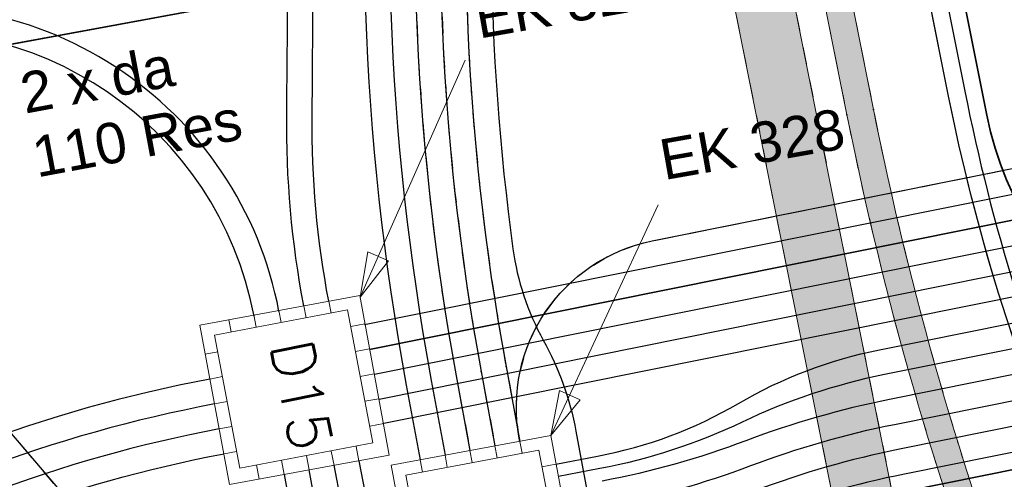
# Model space of a CAD drawing. Header units: metres. Extents: x -502 to 161, y -108 to 174.
# Tile 624 of 776: x -68.4 to -62.58, y 21.49 to 24.21. Entities that reach past the tile are written whole.
import ezdxf

# ---------------------------------------------------------------- set-up
doc = ezdxf.new("R2010")
doc.units = ezdxf.units.M
doc.header["$LTSCALE"] = 0.1
for name, pattern in [('2-1', [0.16999999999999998, 0.06, -0.025, 0.06, -0.025]), ('237', [93, 75, -18]), ('3', [0.27, 0.09999999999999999, -0.035, 0.09999999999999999, -0.035]), ('85', [0.13750500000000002, 0.100005, -0.0125, 0.0125, -0.0125])]:
    doc.linetypes.add(name, pattern=pattern)
for name, color, linetype in [('BRI31-005.06-5f07-Koordinierung Lageplan 4. BA ZOB Fernbusbahnh', 7, 'Continuous'), ('BRI31-005.07-5f08-Koordinierung Lageplan 4. BA Radstation - Seeterrasse 2023-05-31', 7, 'Continuous'), ('BRI32-005.02-5f05-Koordinierung Schemaplan 4 BA ZOB Teilbereich', 7, 'Continuous'), ('BRI32-005.03-5f06-Koordinierung Schemaplan 4 BA ZOB Teilbereich 2 Ost - Bahnhofsallee 2023-01-21', 7, 'Continuous')]:
    doc.layers.add(name, color=color, linetype=linetype)
doc.styles.add('Arial', font='arial.ttf')
doc.styles.add('Txt', font='txt_____.ttf')

# ---------------------------------------------------------------- blocks, each defined once
blk = doc.blocks.new('ALG_00093')
at = {"color": 1, "linetype": 'Continuous', "lineweight": 9, "true_color": 0xff0000, "transparency": 33554687, "flags": 128}
blk.add_lwpolyline([(0, 0), (0.3773, 0.09625), (0.3773, -0.09625), (0, 0)], dxfattribs=at)

msp = doc.modelspace()

# ---------------------------------------------------------------- hatches: boundary and pattern name
at = {"layer": 'BRI31-005.07-5f08-Koordinierung Lageplan 4. BA Radstation - Seeterrasse 2023-05-31', "linetype": 'Continuous', "lineweight": 0, "true_color": 0x00ffff, "transparency": 33554687}
h = msp.add_hatch(color=4, dxfattribs=at)
edge = h.paths.add_edge_path()
edge.add_line((-59.29052295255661, 6.114781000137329), (-59.44684895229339, 6.080567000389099))
edge.add_line((-59.44684895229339, 6.080567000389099), (-61.68285595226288, 17.28405000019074))
edge.add_line((-61.68285595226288, 17.28405000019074), (-61.68285595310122, 17.28405000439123))
edge.add_arc((-81.29601471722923, 13.36962779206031), 19.99996744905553, 11.28687055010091, 20.74076373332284)
edge.add_line((-62.59219895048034, 20.45242199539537), (-62.59219895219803, 20.45242199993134))
edge.add_line((-62.59219895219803, 20.45242199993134), (-62.59219895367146, 20.45242200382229))
edge.add_arc((-43.7387376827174, 27.59187822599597), 20.15998107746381, 191.2868616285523, 200.7407477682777, ccw=False)
edge.add_line((-63.50881595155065, 23.64614099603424), (-63.50881595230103, 23.64614099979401))
edge.add_line((-63.50881595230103, 23.64614099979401), (-65.93043795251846, 35.77964499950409))
edge.add_line((-65.93043795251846, 35.77964499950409), (-65.77353295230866, 35.81096099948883))
edge.add_line((-65.77353295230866, 35.81096099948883), (-63.35191095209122, 23.67745699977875))
edge.add_arc((-43.73872649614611, 27.59188434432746), 19.99999364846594, 191.2868705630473, 200.7407541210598)
edge.add_line((-62.44256795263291, 20.50908400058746), (-62.44256795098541, 20.50908399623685))
edge.add_arc((-81.29604088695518, 13.36962319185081), 20.15999360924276, 11.286870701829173, 20.740748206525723, ccw=False)
edge.add_line((-61.52595095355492, 17.31536600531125), (-61.5259509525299, 17.31536600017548))
edge.add_line((-61.5259509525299, 17.31536600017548), (-59.29052295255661, 6.114781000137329))
h = msp.add_hatch(color=4, dxfattribs=at)
edge = h.paths.add_edge_path()
edge.add_line((-59.29052295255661, 6.114781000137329), (-59.44684895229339, 6.080567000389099))
edge.add_line((-59.44684895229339, 6.080567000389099), (-61.68285595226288, 17.28405000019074))
edge.add_line((-61.68285595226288, 17.28405000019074), (-61.68285595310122, 17.28405000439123))
edge.add_arc((-81.29601471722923, 13.36962779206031), 19.99996744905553, 11.28687055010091, 20.74076373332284)
edge.add_line((-62.59219895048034, 20.45242199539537), (-62.59219895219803, 20.45242199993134))
edge.add_line((-62.59219895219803, 20.45242199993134), (-62.59219895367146, 20.45242200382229))
edge.add_arc((-43.7387376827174, 27.59187822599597), 20.15998107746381, 191.2868616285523, 200.7407477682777, ccw=False)
edge.add_line((-63.50881595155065, 23.64614099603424), (-63.50881595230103, 23.64614099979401))
edge.add_line((-63.50881595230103, 23.64614099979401), (-65.93043795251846, 35.77964499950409))
edge.add_line((-65.93043795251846, 35.77964499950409), (-65.77353295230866, 35.81096099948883))
edge.add_line((-65.77353295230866, 35.81096099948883), (-63.35191095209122, 23.67745699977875))
edge.add_arc((-43.73872649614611, 27.59188434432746), 19.99999364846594, 191.2868705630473, 200.7407541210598)
edge.add_line((-62.44256795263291, 20.50908400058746), (-62.44256795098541, 20.50908399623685))
edge.add_arc((-81.29604088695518, 13.36962319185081), 20.15999360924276, 11.286870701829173, 20.740748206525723, ccw=False)
edge.add_line((-61.52595095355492, 17.31536600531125), (-61.5259509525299, 17.31536600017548))
edge.add_line((-61.5259509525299, 17.31536600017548), (-59.29052295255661, 6.114781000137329))

# ---------------------------------------------------------------- linework, layer by layer
at = {"layer": 'BRI31-005.06-5f07-Koordinierung Lageplan 4. BA ZOB Fernbusbahnh', "color": 5, "linetype": 'Continuous', "lineweight": 30, "true_color": 0x0000ff, "transparency": 33554687, "flags": 128}
msp.add_lwpolyline([(-66.18045195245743, 40.65995400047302), (-64.49083995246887, 32.1941609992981), (-64.4810539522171, 32.14512799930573), (-62.81254795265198, 23.78510400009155, 0.05126143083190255), (-62.09792495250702, 21.47021700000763, -0.05126038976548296), (-61.38332095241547, 19.15537600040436), (-58.79990295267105, 6.211191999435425), (-57.2167459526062, -0.4304419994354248), (-55.85197595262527, -7.409714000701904, -0.4172785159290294)], format="xyb", dxfattribs=at)
at = {"layer": 'BRI31-005.07-5f08-Koordinierung Lageplan 4. BA Radstation - Seeterrasse 2023-05-31', "color": 7, "linetype": '85', "lineweight": 13, "transparency": 33554687}
for p, q in [((-59.75232895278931, 3.941923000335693), (-73.45449695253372, 72.54325999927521)), ((-59.75232895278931, 3.941923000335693), (-73.45449695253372, 72.54325999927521)), ((-73.79790295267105, 72.47563199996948), (-60.09554895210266, 3.873369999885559)), ((-73.79790295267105, 72.47563199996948), (-60.09554895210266, 3.873369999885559))]:
    msp.add_line(p, q, dxfattribs=at)
at = {"layer": 'BRI31-005.07-5f08-Koordinierung Lageplan 4. BA Radstation - Seeterrasse 2023-05-31', "color": 190, "linetype": '2-1', "lineweight": 30, "true_color": 0x7f00ff, "transparency": 33554687, "flags": 128}
for points in [[(-77.58288095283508, 77.20278699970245), (-76.43415595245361, 71.43396999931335), (-77.81298695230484, 67.3693049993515), (-77.81298695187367, 67.36930499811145, -0.03441641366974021), (-75.73924095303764, 59.7525270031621), (-75.73924095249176, 59.75252700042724), (-71.42183195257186, 38.1223970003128, -0.02882041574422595), (-71.17697695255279, 36.37714399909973), (-70.64563095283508, 29.89298500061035, -0.03905451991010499), (-70.63854495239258, 27.97444199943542), (-70.63854495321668, 27.97444198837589, 0.008787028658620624), (-70.66188995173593, 27.56390401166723), (-70.66188995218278, 27.56390400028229), (-70.66188995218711, 27.56390400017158, 0.1885600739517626), (-68.79017395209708, 22.16145100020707), (-68.79017395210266, 22.16145100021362), (-67.05673095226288, 20.1293810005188, -0.09558101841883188), (-65.79391595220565, 17.05080700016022), (-62.00607195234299, -1.763155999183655)], [(-77.58288095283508, 77.20278699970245), (-76.43415595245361, 71.43396999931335), (-77.81298695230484, 67.3693049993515), (-77.81298695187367, 67.36930499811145, -0.03441641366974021), (-75.73924095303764, 59.7525270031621), (-75.73924095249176, 59.75252700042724), (-71.42183195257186, 38.1223970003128, -0.02882041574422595), (-71.17697695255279, 36.37714399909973), (-70.64563095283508, 29.89298500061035, -0.03905451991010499), (-70.63854495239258, 27.97444199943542), (-70.63854495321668, 27.97444198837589, 0.008787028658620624), (-70.66188995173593, 27.56390401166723), (-70.66188995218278, 27.56390400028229), (-70.66188995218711, 27.56390400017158, 0.1885600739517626), (-68.79017395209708, 22.16145100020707), (-68.79017395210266, 22.16145100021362), (-67.05673095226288, 20.1293810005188, -0.09558101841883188), (-65.79391595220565, 17.05080700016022), (-62.00607195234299, -1.763155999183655)], [(-67.0604399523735, 38.91614599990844), (-67.06043995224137, 38.91614599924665, -0.02646189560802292), (-66.9142159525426, 37.90893600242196), (-66.91421595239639, 37.90893600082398), (-66.91421595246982, 37.90893600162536, 0.02641145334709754), (-66.77268095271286, 36.93411000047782), (-66.77268095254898, 36.93410999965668), (-65.71859195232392, 31.65261299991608), (-65.64551495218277, 30.95178499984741), (-65.64551495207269, 30.95178499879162, -0.05450655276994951), (-65.66826895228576, 26.40859200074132), (-65.66826895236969, 26.40859200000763), (-65.66826895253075, 26.408591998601, 0.07426421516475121), (-65.52257995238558, 22.15693100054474), (-65.52257995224, 22.15693099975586), (-65.44078895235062, 21.71410099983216)], [(-67.0604399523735, 38.91614599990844), (-67.06043995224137, 38.91614599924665, -0.02646189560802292), (-66.9142159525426, 37.90893600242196), (-66.91421595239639, 37.90893600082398), (-66.91421595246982, 37.90893600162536, 0.02641145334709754), (-66.77268095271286, 36.93411000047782), (-66.77268095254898, 36.93410999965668), (-65.71859195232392, 31.65261299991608), (-65.64551495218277, 30.95178499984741), (-65.64551495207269, 30.95178499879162, -0.05450655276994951), (-65.66826895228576, 26.40859200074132), (-65.66826895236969, 26.40859200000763), (-65.66826895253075, 26.408591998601, 0.07426421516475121), (-65.52257995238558, 22.15693100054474), (-65.52257995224, 22.15693099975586), (-65.44078895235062, 21.71410099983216)]]:
    msp.add_lwpolyline(points, format="xyb", dxfattribs=at)
at = {"layer": 'BRI31-005.07-5f08-Koordinierung Lageplan 4. BA Radstation - Seeterrasse 2023-05-31', "color": 5, "linetype": 'Continuous', "lineweight": 30, "true_color": 0x0000ff, "transparency": 33554687, "flags": 128}
msp.add_lwpolyline([(-66.18045195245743, 40.65995400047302), (-64.49083995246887, 32.1941609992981), (-64.4810539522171, 32.14512799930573), (-62.81254795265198, 23.78510400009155, 0.05126143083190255), (-62.09792495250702, 21.47021700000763, -0.05126038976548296), (-61.38332095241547, 19.15537600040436), (-58.79990295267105, 6.211191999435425), (-57.2167459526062, -0.4304419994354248), (-55.85197595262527, -7.409714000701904, -0.4172785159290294)], format="xyb", dxfattribs=at)
msp.add_lwpolyline([(-66.18045195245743, 40.65995400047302), (-64.49083995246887, 32.1941609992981), (-64.4810539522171, 32.14512799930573), (-62.81254795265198, 23.78510400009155, 0.05126143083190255), (-62.09792495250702, 21.47021700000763, -0.05126038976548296), (-61.38332095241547, 19.15537600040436), (-58.79990295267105, 6.211191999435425), (-57.2167459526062, -0.4304419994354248), (-55.85197595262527, -7.409714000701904, -0.4172785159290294)], format="xyb", dxfattribs=at)
at = {"layer": 'BRI31-005.07-5f08-Koordinierung Lageplan 4. BA Radstation - Seeterrasse 2023-05-31', "color": 7, "linetype": 'Continuous', "lineweight": 30, "transparency": 33554687, "flags": 128}
for points in [[(-67.36444495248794, 38.85544400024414), (-67.3644449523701, 38.85544399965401, -0.09800813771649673), (-67.3627199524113, 37.83607600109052), (-67.36271995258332, 37.83607600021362), (-67.36271995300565, 37.83607599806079, 0.09798987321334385), (-67.36105095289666, 36.81665200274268), (-67.36105095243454, 36.81665200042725), (-66.3112609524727, 31.55671000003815), (-66.24048595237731, 30.87228200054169, -0.05430117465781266), (-66.26446495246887, 26.47605500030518, 0.0742818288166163), (-66.11227895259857, 22.04621599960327), (-66.03081295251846, 21.60511699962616)], [(-67.36444495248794, 38.85544400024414), (-67.3644449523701, 38.85544399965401, -0.09800813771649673), (-67.3627199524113, 37.83607600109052), (-67.36271995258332, 37.83607600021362), (-67.36271995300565, 37.83607599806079, 0.09798987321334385), (-67.36105095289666, 36.81665200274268), (-67.36105095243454, 36.81665200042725), (-66.3112609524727, 31.55671000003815), (-66.24048595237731, 30.87228200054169, -0.05430117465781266), (-66.26446495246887, 26.47605500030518, 0.0742818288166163), (-66.11227895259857, 22.04621599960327), (-66.03081295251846, 21.60511699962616)], [(-66.16317295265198, 31.58098999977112), (-66.09188795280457, 30.89356599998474, -0.05437334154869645), (-66.11543795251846, 26.459), (-66.11543795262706, 26.45899999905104, 0.07428183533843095), (-65.9647739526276, 22.07345900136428), (-65.96477395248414, 22.07345900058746), (-65.88343295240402, 21.63302600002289)], [(-66.16317295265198, 31.58098999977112), (-66.09188795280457, 30.89356599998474, -0.05437334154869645), (-66.11543795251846, 26.459), (-66.11543795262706, 26.45899999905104, 0.07428183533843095), (-65.9647739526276, 22.07345900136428), (-65.96477395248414, 22.07345900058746), (-65.88343295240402, 21.63302600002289)], [(-66.35817495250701, 22.40437700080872), (-58.77739195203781, 23.93063099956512, 0.4095293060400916), (-57.87349995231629, 25.26689799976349), (-58.67961395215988, 29.63099499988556)], [(-66.35817495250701, 22.40437700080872), (-58.77739195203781, 23.93063099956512, 0.4095293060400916), (-57.87349995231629, 25.26689799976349), (-58.67961395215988, 29.63099499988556)], [(-66.71776195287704, 22.51549400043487, -0.04936404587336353), (-66.8185409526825, 23.65138099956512, 0.002107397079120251), (-66.81172195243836, 24.79732100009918, -0.02806089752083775), (-66.71154695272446, 26.52722200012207), (-66.71154694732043, 26.52722204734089, 0.002259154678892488), (-66.5849779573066, 27.679198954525), (-66.58497795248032, 27.67919900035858, 0.07562455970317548), (-66.63770595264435, 28.82377600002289)], [(-66.71776195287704, 22.51549400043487, -0.04936404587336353), (-66.8185409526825, 23.65138099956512, 0.002107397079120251), (-66.81172195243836, 24.79732100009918, -0.02806089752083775), (-66.71154695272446, 26.52722200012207), (-66.71154694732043, 26.52722204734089, 0.002259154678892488), (-66.5849779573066, 27.679198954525), (-66.58497795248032, 27.67919900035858, 0.07562455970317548), (-66.63770595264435, 28.82377600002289)]]:
    msp.add_lwpolyline(points, format="xyb", dxfattribs=at)
at = {"layer": 'BRI31-005.07-5f08-Koordinierung Lageplan 4. BA Radstation - Seeterrasse 2023-05-31', "color": 3, "linetype": '2-1', "lineweight": 30, "true_color": 0x00ff00, "transparency": 33554687, "flags": 128}
for points in [[(-67.36444495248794, 38.85544400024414), (-67.36444495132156, 38.85544399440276, -0.0239529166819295), (-67.21563595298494, 37.86539100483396), (-67.21563595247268, 37.86539099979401, 0.02392891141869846), (-67.06687595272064, 36.87537899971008), (-66.01511495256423, 31.60554100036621), (-65.94329495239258, 30.91488000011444, -0.05444483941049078), (-65.96640995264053, 26.44194400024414, 0.07428184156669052), (-65.81726895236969, 22.10070099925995), (-65.73579995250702, 21.65961000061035)], [(-67.36444495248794, 38.85544400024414), (-67.36444495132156, 38.85544399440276, -0.0239529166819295), (-67.21563595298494, 37.86539100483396), (-67.21563595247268, 37.86539099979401, 0.02392891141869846), (-67.06687595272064, 36.87537899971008), (-66.01511495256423, 31.60554100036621), (-65.94329495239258, 30.91488000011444, -0.05444483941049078), (-65.96640995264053, 26.44194400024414, 0.07428184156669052), (-65.81726895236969, 22.10070099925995), (-65.73579995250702, 21.65961000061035)], [(-66.9197799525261, 36.90475199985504), (-65.86664395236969, 31.62802499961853), (-65.79476195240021, 30.93676700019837), (-65.7947619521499, 30.93676699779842, -0.05447795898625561), (-65.81696595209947, 26.42853100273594), (-65.81696595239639, 26.42853100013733), (-65.81696595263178, 26.42853099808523, 0.07434518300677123), (-65.66976395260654, 22.12794400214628), (-65.66976395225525, 22.12794400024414), (-65.58829495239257, 21.68685400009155)], [(-66.9197799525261, 36.90475199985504), (-65.86664395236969, 31.62802499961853), (-65.79476195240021, 30.93676700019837), (-65.7947619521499, 30.93676699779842, -0.05447795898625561), (-65.81696595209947, 26.42853100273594), (-65.81696595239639, 26.42853100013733), (-65.81696595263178, 26.42853099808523, 0.07434518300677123), (-65.66976395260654, 22.12794400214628), (-65.66976395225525, 22.12794400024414), (-65.58829495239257, 21.68685400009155)], [(-65.44078795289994, 21.71410399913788), (-65.4443789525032, 21.73306599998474, -0.4108385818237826), (-64.65920895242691, 22.89944299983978), (-58.80699795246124, 24.07768000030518), (-58.80699795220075, 24.07768000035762, 0.409529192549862), (-58.02100495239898, 25.23965099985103), (-58.02100495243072, 25.23965100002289), (-58.82711895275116, 29.60374800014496)], [(-65.44078795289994, 21.71410399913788), (-65.4443789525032, 21.73306599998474, -0.4108385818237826), (-64.65920895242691, 22.89944299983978), (-58.80699795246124, 24.07768000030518), (-58.80699795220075, 24.07768000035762, 0.409529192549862), (-58.02100495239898, 25.23965099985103), (-58.02100495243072, 25.23965100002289), (-58.82711895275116, 29.60374800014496)]]:
    msp.add_lwpolyline(points, format="xyb", dxfattribs=at)
at = {"layer": 'BRI31-005.07-5f08-Koordinierung Lageplan 4. BA Radstation - Seeterrasse 2023-05-31', "color": 32, "linetype": 'Continuous', "lineweight": 30, "true_color": 0xcc6600, "transparency": 33554687, "flags": 128}
msp.add_lwpolyline([(-66.6250569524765, 36.96079800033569), (-65.57054395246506, 31.67720899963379), (-65.49693495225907, 30.97319400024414), (-65.49693495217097, 30.9731939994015, -0.05460062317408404), (-65.51946995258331, 26.38954200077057), (-65.51946995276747, 26.38954199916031, 0.06228751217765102), (-65.48215395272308, 22.8530720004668), (-65.48215395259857, 22.85307199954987, 0.09306155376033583), (-65.30285795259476, 22.31302999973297), (-65.30285795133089, 22.31302999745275, -0.08104197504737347), (-65.10995395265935, 21.77521300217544), (-65.10995395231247, 21.77521300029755), (-64.90248995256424, 20.65204800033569, 0.08180576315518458), (-64.68207695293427, 20.0404580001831, 0.03159470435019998), (-64.50370195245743, 19.76358500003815), (-64.5037019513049, 19.7635849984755, -0.1096392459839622), (-63.62596795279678, 17.78259000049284)], format="xyb", dxfattribs=at)
msp.add_lwpolyline([(-66.6250569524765, 36.96079800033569), (-65.57054395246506, 31.67720899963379), (-65.49693495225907, 30.97319400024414), (-65.49693495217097, 30.9731939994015, -0.05460062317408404), (-65.51946995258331, 26.38954200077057), (-65.51946995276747, 26.38954199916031, 0.06228751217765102), (-65.48215395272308, 22.8530720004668), (-65.48215395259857, 22.85307199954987, 0.09306155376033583), (-65.30285795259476, 22.31302999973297), (-65.30285795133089, 22.31302999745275, -0.08104197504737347), (-65.10995395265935, 21.77521300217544), (-65.10995395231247, 21.77521300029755), (-64.90248995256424, 20.65204800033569, 0.08180576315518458), (-64.68207695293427, 20.0404580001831, 0.03159470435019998), (-64.50370195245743, 19.76358500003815), (-64.5037019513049, 19.7635849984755, -0.1096392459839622), (-63.62596795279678, 17.78259000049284)], format="xyb", dxfattribs=at)
at = {"layer": 'BRI31-005.07-5f08-Koordinierung Lageplan 4. BA Radstation - Seeterrasse 2023-05-31', "color": 4, "linetype": '3', "lineweight": 20, "true_color": 0x00ffff, "transparency": 33554687, "flags": 128}
for points in [[(-65.93043795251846, 35.77964499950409), (-63.50881595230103, 23.64614099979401), (-63.50881595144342, 23.64614099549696, 0.04127373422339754), (-62.59219895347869, 20.45242200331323), (-62.59219895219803, 20.45242199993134), (-62.59219895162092, 20.45242199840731, -0.04127373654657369), (-61.68285595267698, 17.28405000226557), (-61.68285595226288, 17.28405000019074), (-59.44684895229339, 6.080567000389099)], [(-65.93043795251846, 35.77964499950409), (-63.50881595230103, 23.64614099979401), (-63.50881595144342, 23.64614099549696, 0.04127373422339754), (-62.59219895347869, 20.45242200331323), (-62.59219895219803, 20.45242199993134), (-62.59219895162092, 20.45242199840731, -0.04127373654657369), (-61.68285595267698, 17.28405000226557), (-61.68285595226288, 17.28405000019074), (-59.44684895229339, 6.080567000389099)], [(-65.77353295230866, 35.81096099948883), (-63.35191095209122, 23.67745699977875), (-63.35191095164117, 23.67745699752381, 0.04127374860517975), (-62.44256795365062, 20.50908400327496), (-62.44256795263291, 20.50908400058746), (-62.44256795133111, 20.50908399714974, -0.0412737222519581), (-61.5259509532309, 17.3153660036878), (-61.5259509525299, 17.31536600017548), (-59.29052295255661, 6.114781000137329)], [(-65.77353295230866, 35.81096099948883), (-63.35191095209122, 23.67745699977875), (-63.35191095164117, 23.67745699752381, 0.04127374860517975), (-62.44256795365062, 20.50908400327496), (-62.44256795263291, 20.50908400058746), (-62.44256795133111, 20.50908399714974, -0.0412737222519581), (-61.5259509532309, 17.3153660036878), (-61.5259509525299, 17.31536600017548), (-59.29052295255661, 6.114781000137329)]]:
    msp.add_lwpolyline(points, format="xyb", dxfattribs=at)
at = {"layer": 'BRI31-005.07-5f08-Koordinierung Lageplan 4. BA Radstation - Seeterrasse 2023-05-31', "color": 142, "linetype": 'Continuous', "lineweight": 30, "true_color": 0x0099cc, "transparency": 33554687, "flags": 128}
msp.add_lwpolyline([(-44.16684295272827, 25.05958599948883), (-60.35783695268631, 22.06885499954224, -0.4100207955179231), (-62.68244195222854, 23.64414099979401), (-64.29997095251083, 31.74874100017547), (-64.6224899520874, 31.96394099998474), (-67.15459995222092, 31.45857900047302)], format="xyb", dxfattribs=at)
msp.add_lwpolyline([(-44.16684295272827, 25.05958599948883), (-60.35783695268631, 22.06885499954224, -0.4100207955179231), (-62.68244195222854, 23.64414099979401), (-64.29997095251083, 31.74874100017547), (-64.6224899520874, 31.96394099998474), (-67.15459995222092, 31.45857900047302)], format="xyb", dxfattribs=at)
at = {"layer": 'BRI31-005.07-5f08-Koordinierung Lageplan 4. BA Radstation - Seeterrasse 2023-05-31', "color": 35, "linetype": 'Continuous', "lineweight": 30, "true_color": 0x99724c, "transparency": 33554687, "flags": 128}
msp.add_lwpolyline([(-54.89275195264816, -6.021401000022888), (-55.19488195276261, -6.080473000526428, -0.4142063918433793), (-56.3681819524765, -5.290968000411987), (-57.31449495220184, -0.4516370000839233), (-58.01832595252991, 2.285426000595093), (-58.9458149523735, 6.17641100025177), (-61.04111595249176, 16.6743689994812), (-61.48138695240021, 19.13580399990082), (-61.48138695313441, 19.13580400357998, 0.05126973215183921), (-62.1959759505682, 21.45064799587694), (-62.19597595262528, 21.45064800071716), (-62.19597595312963, 21.45064800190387, -0.05126454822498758), (-62.91061395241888, 23.76553199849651), (-62.91061395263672, 23.76553199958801), (-64.37361195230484, 31.09586399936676, 0.4142135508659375), (-65.5499929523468, 31.88080200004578), (-67.65895395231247, 31.45989200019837)], format="xyb", dxfattribs=at)
msp.add_lwpolyline([(-54.89275195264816, -6.021401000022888), (-55.19488195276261, -6.080473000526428, -0.4142063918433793), (-56.3681819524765, -5.290968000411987), (-57.31449495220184, -0.4516370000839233), (-58.01832595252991, 2.285426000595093), (-58.9458149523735, 6.17641100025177), (-61.04111595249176, 16.6743689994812), (-61.48138695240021, 19.13580399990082), (-61.48138695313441, 19.13580400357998, 0.05126973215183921), (-62.1959759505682, 21.45064799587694), (-62.19597595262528, 21.45064800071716), (-62.19597595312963, 21.45064800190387, -0.05126454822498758), (-62.91061395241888, 23.76553199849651), (-62.91061395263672, 23.76553199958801), (-64.37361195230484, 31.09586399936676, 0.4142135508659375), (-65.5499929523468, 31.88080200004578), (-67.65895395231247, 31.45989200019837)], format="xyb", dxfattribs=at)
at = {"layer": 'BRI31-005.07-5f08-Koordinierung Lageplan 4. BA Radstation - Seeterrasse 2023-05-31', "color": 3, "linetype": 'Continuous', "lineweight": 30, "true_color": 0x00ff00, "transparency": 33554687, "flags": 128}
msp.add_lwpolyline([(-66.57038095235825, 22.54339999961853, -0.04891113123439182), (-66.66865195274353, 23.6396639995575), (-66.66865195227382, 23.63966404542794, 0.002126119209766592), (-66.66172195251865, 24.79705995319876), (-66.66172195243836, 24.79705999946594, -0.02806089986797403), (-66.56251995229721, 26.51016599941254, 0.002259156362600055), (-66.43580295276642, 27.66349100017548, 0.07562454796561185), (-66.49062295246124, 28.85313600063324)], format="xyb", dxfattribs=at)
msp.add_lwpolyline([(-66.57038095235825, 22.54339999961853, -0.04891113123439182), (-66.66865195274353, 23.6396639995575), (-66.66865195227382, 23.63966404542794, 0.002126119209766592), (-66.66172195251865, 24.79705995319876), (-66.66172195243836, 24.79705999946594, -0.02806089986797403), (-66.56251995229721, 26.51016599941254, 0.002259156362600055), (-66.43580295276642, 27.66349100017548, 0.07562454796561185), (-66.49062295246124, 28.85313600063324)], format="xyb", dxfattribs=at)
at = {"layer": 'BRI31-005.07-5f08-Koordinierung Lageplan 4. BA Radstation - Seeterrasse 2023-05-31', "color": 2, "linetype": 'Continuous', "true_color": 0xffff00, "transparency": 33554687}
msp.add_solid([(-59.75232895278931, 3.941923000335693), (-60.09554895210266, 3.873369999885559), (-73.45449695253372, 72.54325999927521), (-73.79790295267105, 72.47563199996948)], dxfattribs=at)
msp.add_solid([(-59.75232895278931, 3.941923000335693), (-60.09554895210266, 3.873369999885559), (-73.45449695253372, 72.54325999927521), (-73.79790295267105, 72.47563199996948)], dxfattribs=at)
at = {"layer": 'BRI32-005.02-5f05-Koordinierung Schemaplan 4 BA ZOB Teilbereich', "color": 7, "linetype": 'Continuous', "lineweight": 35, "transparency": 33554687, "flags": 128}
msp.add_lwpolyline([(-70.35584395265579, 23.71009800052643), (19.07952604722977, 40.2301890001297), (20.89391304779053, 38.42604699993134), (20.76695904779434, 37.84352999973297), (20.60144804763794, 37.67707800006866)], dxfattribs=at)
at = {"layer": 'BRI32-005.02-5f05-Koordinierung Schemaplan 4 BA ZOB Teilbereich', "color": 142, "linetype": 'Continuous', "lineweight": 35, "true_color": 0x0099cc, "transparency": 33554687, "flags": 128}
msp.add_lwpolyline([(-44.16684295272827, 24.95789431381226), (-60.35783695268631, 22.06885499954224, -0.4100207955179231), (-62.68244195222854, 23.64414099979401), (-63.96218695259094, 30.05628199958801), (-63.96218695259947, 30.05628199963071, 0.4142135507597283), (-66.31494895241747, 31.62615800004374), (-66.31494895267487, 31.62615799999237), (-82.69309595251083, 28.35738500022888)], format="xyb", dxfattribs=at)
at = {"layer": 'BRI32-005.02-5f05-Koordinierung Schemaplan 4 BA ZOB Teilbereich', "color": 3, "linetype": '237', "lineweight": 35, "true_color": 0x00ff00, "transparency": 33554687, "flags": 128}
msp.add_lwpolyline([(-43.53320595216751, 26.66132800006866), (-57.53461495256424, 24.08522099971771), (-57.53461495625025, 24.08522099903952, 0.01284332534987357), (-59.62872394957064, 23.64404300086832), (-59.6287239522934, 23.64404300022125), (-59.62872397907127, 23.64404299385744, -0.008662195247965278), (-61.71939992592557, 23.18530100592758), (-61.71939995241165, 23.18530100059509), (-66.32856895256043, 22.25732800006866)], format="xyb", dxfattribs=at)
at = {"layer": 'BRI32-005.02-5f05-Koordinierung Schemaplan 4 BA ZOB Teilbereich', "color": 1, "linetype": 'Continuous', "lineweight": 35, "true_color": 0xff0000, "transparency": 33554687, "flags": 128}
msp.add_lwpolyline([(-66.00894895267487, 20.53122800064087), (-65.06491995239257, 20.70560500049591, 0.08594223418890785), (-64.10651795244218, 21.05993000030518, -0.08191330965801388), (-63.14964795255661, 21.4224359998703), (-61.6062539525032, 21.73317100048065), (-61.60625395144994, 21.73317100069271, 0.06344789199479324), (-59.70975495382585, 22.37304200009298), (-59.70975495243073, 22.37304200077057, -0.06747146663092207), (-57.81014795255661, 22.99706500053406), (-44.24858195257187, 25.50210000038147, -0.2262250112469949)], format="xyb", dxfattribs=at)
at = {"layer": 'BRI32-005.03-5f06-Koordinierung Schemaplan 4 BA ZOB Teilbereich 2 Ost - Bahnhofsallee 2023-01-21', "color": 7, "linetype": 'Continuous', "lineweight": 13, "transparency": 33554687}
for p, q in [((-59.75232895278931, 3.941923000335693), (-73.45449695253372, 72.54325999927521)), ((-73.79790295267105, 72.47563199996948), (-60.09554895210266, 3.873369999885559))]:
    msp.add_line(p, q, dxfattribs=at)
at = {"layer": 'BRI32-005.03-5f06-Koordinierung Schemaplan 4 BA ZOB Teilbereich 2 Ost - Bahnhofsallee 2023-01-21', "color": 1, "linetype": 'Continuous', "lineweight": 13, "true_color": 0xff0000, "transparency": 33554687}
for p, q in [((-66.38494895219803, 22.56678400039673), (-65.76466195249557, 23.9678170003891)), ((-65.25745895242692, 21.74796700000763), (-64.62439995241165, 23.11211800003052))]:
    msp.add_line(p, q, dxfattribs=at)
at = {"layer": 'BRI32-005.03-5f06-Koordinierung Schemaplan 4 BA ZOB Teilbereich 2 Ost - Bahnhofsallee 2023-01-21', "color": 7, "linetype": 'Continuous', "lineweight": 30, "transparency": 33554687}
for p, q in [((-61.68979395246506, 23.03825199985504), (-66.30065995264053, 22.10993800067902)), ((-65.22781095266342, 21.58006599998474), (-64.98217495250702, 21.62657699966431)), ((-64.96822195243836, 21.55288599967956), (-65.21385695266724, 21.50637600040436))]:
    msp.add_line(p, q, dxfattribs=at)
at = {"layer": 'BRI32-005.03-5f06-Koordinierung Schemaplan 4 BA ZOB Teilbereich 2 Ost - Bahnhofsallee 2023-01-21', "color": 7, "linetype": 'Continuous', "lineweight": 20, "transparency": 33554687}
for p, q in [((-66.70436795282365, 22.44475899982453), (-66.71776195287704, 22.51549400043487)), ((-66.55698695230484, 22.47266600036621), (-66.57025595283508, 22.54274100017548)), ((-66.99924795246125, 22.38956299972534), (-67.01289995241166, 22.46166300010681)), ((-66.85174895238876, 22.41685200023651), (-66.86526795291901, 22.4882469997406)), ((-67.14651095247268, 22.36103800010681), (-67.16028095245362, 22.43375399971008)), ((-66.44012695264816, 22.39301600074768), (-66.3572799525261, 22.40870300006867)), ((-67.30052995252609, 22.2300969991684), (-67.22616095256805, 22.24417899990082)), ((-66.41221995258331, 22.24563399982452), (-66.32937295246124, 22.26132200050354)), ((-66.38431295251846, 22.09825299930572), (-66.3014659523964, 22.11394099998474)), ((-67.27262295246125, 22.08271500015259), (-67.19825395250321, 22.09679699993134)), ((-67.24471595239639, 21.93533399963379), (-67.17034695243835, 21.94941600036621)), ((-66.35640595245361, 21.95087200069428), (-66.27355895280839, 21.96655900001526)), ((-66.32849995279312, 21.80349100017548), (-66.2456519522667, 21.81917800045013)), ((-67.21680895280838, 21.78795299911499), (-67.14243995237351, 21.80203499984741)), ((-65.4275189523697, 21.64402900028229), (-65.44078795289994, 21.71410399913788)), ((-67.18890295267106, 21.64057200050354), (-67.11453395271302, 21.65465400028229)), ((-66.53915795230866, 21.57224899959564), (-66.55515695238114, 21.65674499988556)), ((-66.39164995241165, 21.59949600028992), (-66.40764895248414, 21.68399200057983)), ((-65.72228095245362, 21.58821500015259), (-65.73579995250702, 21.65961000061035)), ((-65.57489995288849, 21.6161219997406), (-65.58829395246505, 21.68685700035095)), ((-66.83416395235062, 21.51775500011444), (-66.85016295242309, 21.60225099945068)), ((-66.68666395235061, 21.54500200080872), (-66.7026629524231, 21.62949800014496)), ((-66.01704295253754, 21.53240100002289), (-66.03081295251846, 21.60511699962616)), ((-65.86978095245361, 21.56092599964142), (-65.88343295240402, 21.63302600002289)), ((-66.98167595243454, 21.49050899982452), (-66.99767495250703, 21.57500500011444)), ((-65.31065995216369, 21.56437899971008), (-65.22781295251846, 21.58006599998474))]:
    msp.add_line(p, q, dxfattribs=at)
at = {"layer": 'BRI32-005.03-5f06-Koordinierung Schemaplan 4 BA ZOB Teilbereich 2 Ost - Bahnhofsallee 2023-01-21', "color": 190, "linetype": 'Continuous', "lineweight": 30, "true_color": 0x7f00ff, "transparency": 33554687, "flags": 128}
for points in [[(-77.58288095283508, 77.20278699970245), (-76.43415595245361, 71.43396999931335), (-77.81298695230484, 67.3693049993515), (-77.81298695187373, 67.3693049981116, -0.03441641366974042), (-75.73924095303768, 59.75252700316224), (-75.73924095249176, 59.75252700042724), (-71.42183195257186, 38.1223970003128, -0.02882041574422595), (-71.17697695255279, 36.37714399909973), (-70.64563095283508, 29.89298500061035, -0.03905451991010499), (-70.63854495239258, 27.97444199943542), (-70.63854495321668, 27.97444198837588, 0.008787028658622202), (-70.66188995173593, 27.56390401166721), (-70.66188995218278, 27.56390400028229), (-70.66188995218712, 27.56390400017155, 0.1885600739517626), (-68.7901739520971, 22.16145100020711), (-68.79017395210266, 22.16145100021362), (-67.05673095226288, 20.1293810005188, -0.09558101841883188), (-65.79391595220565, 17.05080700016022), (-62.00607195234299, -1.763155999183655)], [(-67.0604399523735, 38.91614599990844), (-67.06043995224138, 38.91614599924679, -0.02646189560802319), (-66.91421595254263, 37.90893600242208), (-66.91421595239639, 37.90893600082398), (-66.91421595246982, 37.90893600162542, 0.02641145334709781), (-66.77268095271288, 36.93411000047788), (-66.77268095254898, 36.93410999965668), (-65.71859195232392, 31.65261299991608), (-65.64551495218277, 30.95178499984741), (-65.64551495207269, 30.95178499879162, -0.05450655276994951), (-65.66826895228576, 26.40859200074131), (-65.66826895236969, 26.40859200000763), (-65.66826895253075, 26.40859199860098, 0.07426421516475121), (-65.52257995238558, 22.15693100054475), (-65.52257995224, 22.15693099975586), (-65.44078895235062, 21.71410099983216)], [(-65.17199795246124, 21.28530399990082), (-64.92636195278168, 21.33181499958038), (-64.92636195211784, 21.33181499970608, 0.04353585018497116), (-64.07696595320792, 21.57069200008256), (-64.07696595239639, 21.5706920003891, -0.0406428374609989), (-63.22859695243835, 21.81456799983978), (-61.68410895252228, 22.12552199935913, 0.002963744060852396), (-60.75490195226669, 22.31834000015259), (-60.75490194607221, 22.31834000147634, -0.02016666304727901), (-59.82030895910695, 22.47896499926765), (-59.82030895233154, 22.47896500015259, -0.3988376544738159), (-58.54050195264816, 21.54753900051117), (-58.34447895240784, 20.48631799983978)]]:
    msp.add_lwpolyline(points, format="xyb", dxfattribs=at)
at = {"layer": 'BRI32-005.03-5f06-Koordinierung Schemaplan 4 BA ZOB Teilbereich 2 Ost - Bahnhofsallee 2023-01-21', "color": 5, "linetype": 'Continuous', "lineweight": 30, "true_color": 0x0000ff, "transparency": 33554687, "flags": 128}
msp.add_lwpolyline([(-66.18045195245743, 40.65995400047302), (-64.49083995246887, 32.1941609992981), (-64.4810539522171, 32.14512799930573), (-62.81254795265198, 23.78510400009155, 0.05126143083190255), (-62.09792495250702, 21.47021700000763, -0.05126038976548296), (-61.38332095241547, 19.15537600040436), (-58.79990295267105, 6.211191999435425), (-57.2167459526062, -0.4304419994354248), (-55.85197595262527, -7.409714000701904, -0.4172785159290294)], format="xyb", dxfattribs=at)
at = {"layer": 'BRI32-005.03-5f06-Koordinierung Schemaplan 4 BA ZOB Teilbereich 2 Ost - Bahnhofsallee 2023-01-21', "color": 7, "linetype": 'Continuous', "lineweight": 30, "transparency": 33554687, "flags": 128}
msp.add_lwpolyline([(-70.35584395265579, 23.71009800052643), (19.07952604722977, 40.2301890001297), (20.89391304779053, 38.42604699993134), (20.76695904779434, 37.84352999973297), (20.60144804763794, 37.67707800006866)], dxfattribs=at)
for points in [[(-67.36444495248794, 38.85544400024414), (-67.3644449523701, 38.85544399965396, -0.09800813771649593), (-67.36271995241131, 37.8360760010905), (-67.36271995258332, 37.83607600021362), (-67.36271995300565, 37.83607599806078, 0.09798987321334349), (-67.36105095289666, 36.81665200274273), (-67.36105095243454, 36.81665200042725), (-66.3112609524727, 31.55671000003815), (-66.24048595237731, 30.87228200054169, -0.05430117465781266), (-66.26446495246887, 26.47605500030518, 0.0742818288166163), (-66.11227895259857, 22.04621599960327), (-66.03081295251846, 21.60511699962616)], [(-66.16317295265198, 31.58098999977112), (-66.09188795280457, 30.89356599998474, -0.05437334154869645), (-66.11543795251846, 26.459), (-66.11543795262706, 26.45899999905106, 0.07428183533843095), (-65.9647739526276, 22.07345900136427), (-65.96477395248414, 22.07345900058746), (-65.88343295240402, 21.63302600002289)], [(-66.35817495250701, 22.40437700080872), (-58.77739195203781, 23.93063099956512, 0.4095293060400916), (-57.87349995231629, 25.26689799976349), (-58.67961395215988, 29.63099499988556)], [(-66.71776195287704, 22.51549400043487, -0.04936404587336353), (-66.8185409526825, 23.65138099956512, 0.002107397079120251), (-66.81172195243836, 24.79732100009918, -0.02806089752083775), (-66.71154695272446, 26.52722200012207), (-66.71154694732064, 26.52722204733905, 0.002259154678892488), (-66.58497795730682, 27.67919895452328), (-66.58497795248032, 27.67919900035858, 0.07562455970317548), (-66.63770595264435, 28.82377600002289)], [(-66.86423395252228, 22.48282200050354, 0.4262411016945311), (-69.54955695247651, 24.23380900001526), (-70.42386595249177, 24.06898099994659)], [(-67.01162195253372, 22.45491399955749, 0.4136318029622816), (-69.42870995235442, 24.10590499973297), (-70.39662995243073, 23.9246219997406)], [(-64.98217495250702, 21.62657699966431, 0.0858595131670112), (-64.14931595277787, 21.93857800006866), (-64.149315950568, 21.93857800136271, -0.08295785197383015), (-63.31741395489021, 22.25571599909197), (-63.31741395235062, 22.25571599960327), (-61.77292595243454, 22.56667000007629), (-61.77292594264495, 22.56667000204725, 0.04151775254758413), (-59.6282989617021, 23.18723199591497), (-59.6282989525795, 23.18723199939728, -0.04553122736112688), (-57.48022495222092, 23.79019299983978)], [(-57.45297895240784, 23.6426890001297, 0.04555374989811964), (-59.5998259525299, 23.03996899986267), (-59.59982595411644, 23.03996899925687, -0.04154221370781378), (-61.74332095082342, 22.41962100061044), (-61.74332095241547, 22.41962100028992), (-63.28780795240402, 22.10866600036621), (-63.28780795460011, 22.10866599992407, 0.06188887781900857), (-64.12749995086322, 21.82826000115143), (-64.12749995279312, 21.82826000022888, -0.06478937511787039), (-64.96822195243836, 21.55288599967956)], [(-58.1969739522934, 20.5135640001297), (-58.39346695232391, 21.57734099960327, 0.2207509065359), (-59.02872495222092, 22.46869999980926), (-59.02872495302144, 22.46870000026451, 0.1808721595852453), (-61.66018795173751, 22.89120300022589), (-61.66018795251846, 22.89120300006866), (-66.27275095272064, 21.96254699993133)], [(-60.08415095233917, 19.90947700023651), (-60.46059595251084, 21.94748499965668, 0.4189139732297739), (-61.64133195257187, 22.74617399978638), (-66.2456519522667, 21.81917800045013)], [(-67.24471695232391, 21.93533399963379, 0.08761014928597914), (-69.94423595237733, 20.91333200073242)], [(-67.21680995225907, 21.78795299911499, 0.0876101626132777), (-69.86754295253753, 20.78442099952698)], [(-72.14767695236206, 18.76846500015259, -0.3753042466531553), (-71.4763149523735, 19.90018600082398), (-71.38514495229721, 19.93012600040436), (-71.38514494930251, 19.9301260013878, 0.05490122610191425), (-69.7908489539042, 20.65550999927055), (-69.7908489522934, 20.65551000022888), (-69.79084895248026, 20.65551000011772, -0.08761014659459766), (-67.1889029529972, 21.64057200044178), (-67.18890295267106, 21.64057200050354)], [(-66.39164995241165, 21.59949600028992), (-66.34513395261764, 21.35386100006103), (-66.34513395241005, 21.35386099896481, 0.06268286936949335), (-65.98013295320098, 20.22356600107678), (-65.98013295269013, 20.22356599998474), (-65.98013295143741, 20.2235659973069, 0.05331263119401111), (-65.3639329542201, 19.20506000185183), (-65.36393295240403, 19.20505999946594), (-65.36393295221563, 19.20505999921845, 0.1508429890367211), (-63.73210095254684, 18.03822700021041), (-63.73210095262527, 18.03822700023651), (-59.4056099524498, 16.59811399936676)], [(-59.26356195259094, -1.196295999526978, 0.040665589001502), (-59.41021995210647, -0.6861979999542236), (-59.41021995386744, -0.6861979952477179, -0.03986770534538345), (-59.54006495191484, -0.2318050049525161), (-59.54006495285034, -0.2318050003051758), (-62.98203595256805, 16.86419000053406), (-62.9820359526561, 16.86419000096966, 0.2732428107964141), (-63.7645489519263, 17.73345500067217), (-63.7645489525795, 17.73345500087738, -0.1553697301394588), (-65.60264495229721, 19.02335700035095, -0.05247700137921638), (-66.24315895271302, 20.07807699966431, -0.0637309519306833), (-66.63989495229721, 21.29803999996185), (-66.68678295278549, 21.54566199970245)]]:
    msp.add_lwpolyline(points, format="xyb", dxfattribs=at)
at = {"layer": 'BRI32-005.03-5f06-Koordinierung Schemaplan 4 BA ZOB Teilbereich 2 Ost - Bahnhofsallee 2023-01-21', "color": 3, "linetype": 'Continuous', "lineweight": 30, "true_color": 0x00ff00, "transparency": 33554687, "flags": 128}
for points in [[(-67.36444495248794, 38.85544400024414), (-67.36444495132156, 38.85544399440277, -0.0239529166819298), (-67.21563595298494, 37.86539100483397), (-67.21563595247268, 37.86539099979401, 0.02392891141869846), (-67.06687595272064, 36.87537899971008), (-66.01511495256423, 31.60554100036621), (-65.94329495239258, 30.91488000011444, -0.05444483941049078), (-65.96640995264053, 26.44194400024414, 0.07428184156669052), (-65.81726895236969, 22.10070099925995), (-65.73579995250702, 21.65961000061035)], [(-66.9197799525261, 36.90475199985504), (-65.86664395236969, 31.62802499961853), (-65.79476195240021, 30.93676700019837), (-65.7947619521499, 30.93676699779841, -0.05447795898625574), (-65.81696595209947, 26.42853100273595), (-65.81696595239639, 26.42853100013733), (-65.81696595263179, 26.42853099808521, 0.07434518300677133), (-65.66976395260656, 22.12794400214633), (-65.66976395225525, 22.12794400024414), (-65.58829495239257, 21.68685400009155)], [(-65.44078795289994, 21.71410399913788), (-65.4443789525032, 21.73306599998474, -0.4108385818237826), (-64.65920895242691, 22.89944299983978), (-58.80699795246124, 24.07768000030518), (-58.80699795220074, 24.07768000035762, 0.4095291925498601), (-58.02100495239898, 25.23965099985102), (-58.02100495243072, 25.23965100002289), (-58.82711895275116, 29.60374800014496)], [(-57.42391595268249, 23.48534899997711, 0.0444592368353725), (-59.57053695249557, 22.88774800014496), (-59.57053695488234, 22.88774799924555, -0.0404461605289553), (-61.71371495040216, 22.27257199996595), (-61.71371495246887, 22.27257199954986), (-63.25820195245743, 21.96161700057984, 0.04068425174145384), (-64.10572295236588, 21.71790899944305, -0.04357721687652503), (-64.95426895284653, 21.47919600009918)], [(-58.49198295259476, 20.45907200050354), (-58.68800595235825, 21.52029199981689, 0.3988378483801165), (-59.80088195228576, 22.3302279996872, 0.02022925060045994), (-60.73032295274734, 22.17036900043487, -0.003026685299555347), (-61.65450395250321, 21.97847300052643), (-63.19899095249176, 21.66751900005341, 0.04060378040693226), (-64.04825595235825, 21.42345700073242, -0.0434922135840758), (-64.89845595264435, 21.18443400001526)], [(-60.23138295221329, 19.88079600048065), (-60.44416095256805, 21.03273500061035, 0.4189143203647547), (-61.62489795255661, 21.83142399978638), (-63.16938495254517, 21.52046899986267, 0.04056292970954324), (-64.01949895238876, 21.27623900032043, -0.0434512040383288), (-64.8705489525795, 21.03705200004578), (-65.11618495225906, 20.99054100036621)]]:
    msp.add_lwpolyline(points, format="xyb", dxfattribs=at)
at = {"layer": 'BRI32-005.03-5f06-Koordinierung Schemaplan 4 BA ZOB Teilbereich 2 Ost - Bahnhofsallee 2023-01-21', "color": 32, "linetype": 'Continuous', "lineweight": 30, "true_color": 0xcc6600, "transparency": 33554687, "flags": 128}
msp.add_lwpolyline([(-66.6250569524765, 36.96079800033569), (-65.57054395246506, 31.67720899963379), (-65.49693495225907, 30.97319400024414), (-65.49693495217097, 30.97319399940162, -0.05460062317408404), (-65.51946995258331, 26.38954200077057), (-65.51946995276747, 26.38954199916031, 0.06228751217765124), (-65.48215395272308, 22.8530720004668), (-65.48215395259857, 22.85307199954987, 0.09306155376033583), (-65.30285795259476, 22.31302999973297), (-65.30285795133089, 22.31302999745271, -0.08104197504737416), (-65.10995395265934, 21.77521300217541), (-65.10995395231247, 21.77521300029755), (-64.90248995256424, 20.65204800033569, 0.08180576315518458), (-64.68207695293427, 20.0404580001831, 0.03159470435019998), (-64.50370195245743, 19.76358500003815), (-64.50370195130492, 19.76358499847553, -0.1096392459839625), (-63.62596795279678, 17.78259000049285)], format="xyb", dxfattribs=at)
at = {"layer": 'BRI32-005.03-5f06-Koordinierung Schemaplan 4 BA ZOB Teilbereich 2 Ost - Bahnhofsallee 2023-01-21', "color": 4, "linetype": 'Continuous', "lineweight": 20, "true_color": 0x00ffff, "transparency": 33554687, "flags": 128}
for points in [[(-65.93043795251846, 35.77964499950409), (-63.50881595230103, 23.64614099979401), (-63.50881595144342, 23.64614099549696, 0.04127373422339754), (-62.59219895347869, 20.45242200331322), (-62.59219895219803, 20.45242199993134), (-62.59219895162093, 20.45242199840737, -0.04127373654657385), (-61.68285595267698, 17.2840500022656), (-61.68285595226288, 17.28405000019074), (-59.44684895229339, 6.080567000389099)], [(-65.77353295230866, 35.81096099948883), (-63.35191095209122, 23.67745699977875), (-63.35191095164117, 23.67745699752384, 0.04127374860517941), (-62.44256795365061, 20.50908400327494), (-62.44256795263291, 20.50908400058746), (-62.44256795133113, 20.50908399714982, -0.04127372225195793), (-61.52595095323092, 17.31536600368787), (-61.5259509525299, 17.31536600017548), (-59.29052295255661, 6.114781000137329)]]:
    msp.add_lwpolyline(points, format="xyb", dxfattribs=at)
at = {"layer": 'BRI32-005.03-5f06-Koordinierung Schemaplan 4 BA ZOB Teilbereich 2 Ost - Bahnhofsallee 2023-01-21', "color": 142, "linetype": 'Continuous', "lineweight": 30, "true_color": 0x0099cc, "transparency": 33554687, "flags": 128}
msp.add_lwpolyline([(-44.16684295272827, 24.95789431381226), (-60.35783695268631, 22.06885499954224, -0.4100207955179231), (-62.68244195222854, 23.64414099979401), (-64.29997095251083, 31.74874100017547), (-64.6224899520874, 31.96394099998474), (-67.15459995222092, 31.45857900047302)], format="xyb", dxfattribs=at)
at = {"layer": 'BRI32-005.03-5f06-Koordinierung Schemaplan 4 BA ZOB Teilbereich 2 Ost - Bahnhofsallee 2023-01-21', "color": 35, "linetype": '237', "lineweight": 30, "true_color": 0x99724c, "transparency": 33554687, "flags": 128}
msp.add_lwpolyline([(-54.89275195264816, -6.021401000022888), (-55.19488195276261, -6.080473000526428, -0.4142063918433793), (-56.3681819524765, -5.290968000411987), (-57.31449495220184, -0.4516370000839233), (-58.01832595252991, 2.285426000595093), (-58.9458149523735, 6.17641100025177), (-61.04111595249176, 16.6743689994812), (-61.48138695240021, 19.13580399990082), (-61.4813869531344, 19.13580400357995, 0.05126973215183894), (-62.1959759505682, 21.45064799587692), (-62.19597595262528, 21.45064800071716), (-62.19597595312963, 21.45064800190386, -0.05126454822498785), (-62.91061395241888, 23.76553199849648), (-62.91061395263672, 23.76553199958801), (-64.37361195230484, 31.09586399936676, 0.4142135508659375), (-65.5499929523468, 31.88080200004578), (-67.65895395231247, 31.45989200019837)], format="xyb", dxfattribs=at)
at = {"layer": 'BRI32-005.03-5f06-Koordinierung Schemaplan 4 BA ZOB Teilbereich 2 Ost - Bahnhofsallee 2023-01-21', "color": 3, "linetype": '237', "lineweight": 30, "true_color": 0x00ff00, "transparency": 33554687, "flags": 128}
for points in [[(-66.57038095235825, 22.54339999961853, -0.04891113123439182), (-66.66865195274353, 23.6396639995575), (-66.66865195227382, 23.63966404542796, 0.002126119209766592), (-66.66172195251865, 24.79705995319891), (-66.66172195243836, 24.79705999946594, -0.02806089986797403), (-66.56251995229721, 26.51016599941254, 0.002259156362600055), (-66.43580295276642, 27.66349100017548, 0.07562454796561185), (-66.49062295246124, 28.85313600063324)], [(-43.53320595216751, 26.66132800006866), (-57.53461495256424, 24.08522099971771), (-57.53461495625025, 24.08522099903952, 0.01284332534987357), (-59.62872394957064, 23.64404300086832), (-59.6287239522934, 23.64404300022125), (-59.62872397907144, 23.64404299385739, -0.008662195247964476), (-61.71939992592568, 23.18530100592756), (-61.71939995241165, 23.18530100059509), (-66.32856895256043, 22.25732800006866)], [(-67.27262395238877, 22.08271500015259, 0.08761016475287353), (-70.02092995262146, 21.04224300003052)], [(-66.53940195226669, 21.57356900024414), (-66.49251295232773, 21.32594699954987), (-66.49251295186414, 21.32594699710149, 0.06373410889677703), (-66.10752895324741, 20.14214500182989), (-66.10752895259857, 20.14214500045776, 0.05247962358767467), (-65.4832879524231, 19.11420899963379, 0.1553737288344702), (-63.71964795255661, 17.87657699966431, -0.2732679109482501), (-62.83499795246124, 16.89385200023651), (-59.39301495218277, -0.2021999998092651, 0.03984692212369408), (-59.26981595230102, -0.6334109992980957, -0.04064755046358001), (-59.11651295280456, -1.1666890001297)]]:
    msp.add_lwpolyline(points, format="xyb", dxfattribs=at)
at = {"layer": 'BRI32-005.03-5f06-Koordinierung Schemaplan 4 BA ZOB Teilbereich 2 Ost - Bahnhofsallee 2023-01-21', "color": 1, "linetype": 'Continuous', "lineweight": 30, "true_color": 0xff0000, "transparency": 33554687, "flags": 128}
msp.add_lwpolyline([(-66.00894895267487, 20.53122800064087), (-65.06491995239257, 20.70560500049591, 0.08594223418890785), (-64.10651795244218, 21.05993000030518, -0.08191330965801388), (-63.14964795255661, 21.4224359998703), (-61.6062539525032, 21.73317100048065), (-61.60625395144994, 21.73317100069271, 0.06344789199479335), (-59.70975495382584, 22.37304200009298), (-59.70975495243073, 22.37304200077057, -0.06747146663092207), (-57.81014795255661, 22.99706500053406), (-44.24858195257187, 25.50210000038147, -0.2262250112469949)], format="xyb", dxfattribs=at)
at = {"layer": 'BRI32-005.03-5f06-Koordinierung Schemaplan 4 BA ZOB Teilbereich 2 Ost - Bahnhofsallee 2023-01-21', "color": 7, "linetype": 'Continuous', "lineweight": 20, "transparency": 33554687, "flags": 128}
for points in [[(-67.15658095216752, 21.45820099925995), (-66.2125519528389, 21.63257800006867), (-66.38692595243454, 22.57660400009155), (-67.33095995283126, 22.40222700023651), (-67.15658095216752, 21.45820099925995)], [(-67.24476595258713, 22.3424329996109), (-67.09592995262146, 21.5564000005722), (-66.30989795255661, 21.70523600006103), (-66.4587319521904, 22.49127000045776), (-67.24476595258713, 22.3424329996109)], [(-66.0271129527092, 20.6295640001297), (-65.0830839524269, 20.80394099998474), (-65.25745895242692, 21.74796700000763), (-66.2014929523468, 21.57359000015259), (-66.0271129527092, 20.6295640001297)], [(-66.11529795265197, 21.51379599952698), (-65.96646195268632, 20.72776299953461), (-65.18042995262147, 20.87659899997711), (-65.32926395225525, 21.66263300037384), (-66.11529795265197, 21.51379599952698)]]:
    msp.add_lwpolyline(points, dxfattribs=at)
at = {"layer": 'BRI32-005.03-5f06-Koordinierung Schemaplan 4 BA ZOB Teilbereich 2 Ost - Bahnhofsallee 2023-01-21', "color": 7, "linetype": '237', "lineweight": 30, "transparency": 33554687, "flags": 128}
msp.add_lwpolyline([(-66.83416395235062, 21.51775500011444), (-66.78727595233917, 21.27013399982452, 0.06231695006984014), (-66.39120595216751, 20.04048999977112, 0.05368749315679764), (-65.72200195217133, 18.93250599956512), (-65.72200195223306, 18.93250599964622, 0.1553226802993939), (-63.81007295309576, 17.59052799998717), (-63.81007295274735, 17.59052799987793, -0.2736129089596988), (-63.12890695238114, 16.83369799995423), (-59.68709495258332, -0.2615050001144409), (-59.68709495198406, -0.2615050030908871, 0.04028152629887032), (-59.5488629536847, -0.7436819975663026), (-59.5488629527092, -0.7436820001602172), (-59.54886295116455, -0.7436820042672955, -0.0402825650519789), (-59.41061095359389, -1.22590399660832), (-59.41061095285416, -1.225904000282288)], format="xyb", dxfattribs=at)

# ---------------------------------------------------------------- block references
at = {"layer": 'BRI32-005.03-5f06-Koordinierung Schemaplan 4 BA ZOB Teilbereich 2 Ost - Bahnhofsallee 2023-01-21', "color": 7, "transparency": 33554687, "xscale": 0.699999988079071, "yscale": 0.699999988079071, "zscale": 0.699999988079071}
for p, rotation in [((-66.38494895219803, 22.56678400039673), 66.11932754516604), ((-65.25745895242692, 21.74796700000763), 65.10548858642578)]:
    msp.add_blockref('ALG_00093', p, dxfattribs=dict(at, rotation=rotation))

# ---------------------------------------------------------------- texts
at = {"layer": 'BRI32-005.03-5f06-Koordinierung Schemaplan 4 BA ZOB Teilbereich 2 Ost - Bahnhofsallee 2023-01-21', "color": 1, "true_color": 0xff0000, "transparency": 33554687, "char_height": 0.24, "attachment_point": 1, "rotation": 10.008449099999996, "line_spacing_factor": 0.25, "style": 'Arial'}
for insert in [(-65.72458536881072, 24.33151171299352), (-64.63133736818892, 23.49491171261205)]:
    msp.add_mtext('EK 328', dxfattribs=dict(at, insert=insert))
at = {"layer": 'BRI32-005.03-5f06-Koordinierung Schemaplan 4 BA ZOB Teilbereich 2 Ost - Bahnhofsallee 2023-01-21', "color": 7, "transparency": 33554687, "attachment_point": 1, "line_spacing_factor": 0.25}
for s, insert, char_height, rotation, style in [('2 x da', (-68.40942352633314, 23.88740656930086), 0.24, 10.608027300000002, 'Arial'), ('110 Res', (-68.33873332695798, 23.50996929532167), 0.24, 10.608027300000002, 'Arial'), ('D15', (-66.67203578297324, 22.3326849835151), 0.25, 281.3833188, 'Txt')]:
    msp.add_mtext(s, dxfattribs=dict(at, insert=insert, char_height=char_height, rotation=rotation, style=style))

doc.saveas('drawing.dxf')
